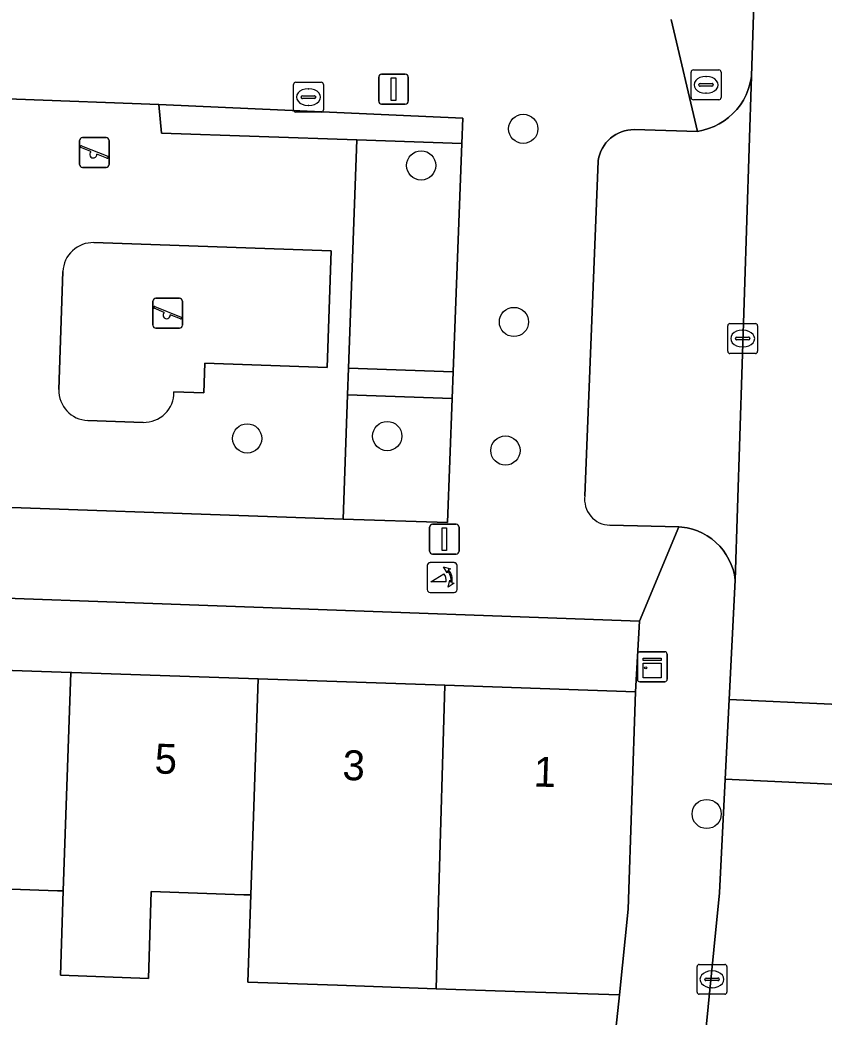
# Model space of a CAD drawing. Extents: x 161354 to 162026, y 386504 to 387460.
# Drawn here: x 161811.77 to 161838.68, y 387261.11 to 387294.46 of the extents above; entities that cross this region are included whole.
import ezdxf

# ---------------------------------------------------------------- set-up
doc = ezdxf.new("R2010")
doc.units = 0
for name, color, linetype in [('IMGEO_Boom', 7, 'Continuous'), ('IMGEO_Brandkraan', 7, 'Continuous'), ('IMGEO_Erf', 7, 'Continuous'), ('IMGEO_Groenvoorziening', 7, 'Continuous'), ('IMGEO_Kast', 7, 'Continuous'), ('IMGEO_Kolk', 7, 'Continuous'), ('IMGEO_Lichtmast', 7, 'Continuous'), ('IMGEO_Muur', 7, 'Continuous'), ('IMGEO_Pand', 7, 'Continuous'), ('IMGEO_Pand_nummerreeks', 7, 'Continuous'), ('IMGEO_Parkeervlak_open', 7, 'Continuous'), ('IMGEO_Poller', 7, 'Continuous'), ('IMGEO_Rijbaan_lokaal_open', 7, 'Continuous'), ('IMGEO_Speelvoorziening', 7, 'Continuous'), ('IMGEO_Terreindeel_zand', 7, 'Continuous'), ('IMGEO_Voetpad_open', 7, 'Continuous')]:
    doc.layers.add(name, color=color, linetype=linetype)

msp = doc.modelspace()

# ---------------------------------------------------------------- linework, layer by layer
at = {"layer": 'IMGEO_Boom'}
for centre in [(161828.615, 387290.815), (161825.198, 387289.59), (161828.304, 387284.356), (161824.062, 387280.538), (161819.375, 387280.462), (161828.017, 387280.056), (161834.754, 387267.9)]:
    msp.add_circle(centre, 0.489, dxfattribs=at)
at = {"layer": 'IMGEO_Brandkraan'}
for p, q in [((161834.233, 387291.862), (161834.233, 387292.714)), ((161834.308, 387292.788), (161835.16, 387292.788)), ((161835.234, 387292.714), (161835.234, 387291.862)), ((161834.535, 387292.331), (161834.933, 387292.331)), ((161834.721, 387292.568), (161834.746, 387292.568)), ((161834.492, 387292.282), (161834.492, 387292.294)), ((161834.93, 387292.245), (161834.532, 387292.245)), ((161834.744, 387292.008), (161834.719, 387292.008)), ((161834.976, 387292.294), (161834.976, 387292.282)), ((161835.16, 387291.788), (161834.308, 387291.788))]:
    msp.add_line(p, q, dxfattribs=at)
for points in [[(161834.233, 387291.862), (161834.233, 387292.714)], [(161834.308, 387292.788), (161835.16, 387292.788)], [(161835.234, 387292.714), (161835.234, 387291.862)], [(161835.16, 387291.788), (161834.308, 387291.788)]]:
    msp.add_lwpolyline(points, dxfattribs=at)
for centre, radius, start, end in [((161834.31, 387292.712), 0.0765, 91.552, 178.448), ((161834.31, 387292.712), 0.0765, 91.552, 178.448), ((161835.158, 387292.712), 0.0765, 1.552, 88.448), ((161835.158, 387292.712), 0.0765, 1.552, 88.448), ((161834.532, 387292.291), 0.0403, 85.8775, 175.7526), ((161834.937, 387292.293), 0.0386, 1.7309, 96.639), ((161834.529, 387292.281), 0.0366, 178.938, 274.7102), ((161834.933, 387292.288), 0.043, 264.8664, 352.4533), ((161834.31, 387291.864), 0.0765, 181.552, 268.448), ((161834.31, 387291.864), 0.0765, 181.552, 268.448), ((161835.158, 387291.864), 0.0765, 271.552, 358.448), ((161835.158, 387291.864), 0.0765, 271.552, 358.448)]:
    msp.add_arc(centre, radius, start, end, dxfattribs=at)
for centre, major_axis, ratio, start_param, end_param in [((161834.72, 387292.288), (-0.387, 0.002), 0.722429, 4.712389, 7.853982), ((161834.745, 387292.288), (-0.39, 0.002), 0.717154, 1.570796, 4.712389)]:
    msp.add_ellipse(centre, major_axis=major_axis, ratio=ratio, start_param=start_param, end_param=end_param, dxfattribs=at)
at = {"layer": 'IMGEO_Erf'}
for points in [[(161807.274, 387272.847), (161813.47, 387272.635), (161813.51, 387272.634), (161819.747, 387272.42), (161825.995, 387272.206), (161832.371, 387271.988), (161832.501, 387274.353), (161793.773, 387275.753)], [(161831.124, 387255.189), (161831.841, 387261.851), (161828.672, 387261.947), (161825.696, 387262.049), (161822.393, 387262.179), (161819.401, 387262.281), (161819.5, 387265.191), (161819.305, 387265.198), (161819.264, 387265.199), (161816.166, 387265.306), (161816.067, 387262.402), (161813.123, 387262.504), (161813.22, 387265.328), (161813.026, 387265.335), (161809.917, 387265.441)]]:
    msp.add_lwpolyline(points, dxfattribs=at)
at = {"layer": 'IMGEO_Groenvoorziening'}
for points in [[(161823.043, 387290.453), (161816.511, 387290.675), (161816.421, 387291.631), (161802.112, 387292.166), (161801.866, 387284.977), (161801.688, 387282.135), (161808.096, 387281.886), (161808.03, 387279.398), (161807.994, 387278.269), (161822.589, 387277.765), (161822.737, 387281.914), (161822.77, 387282.813)], [(161826.596, 387291.172), (161816.421, 387291.631), (161816.511, 387290.675), (161823.043, 387290.453), (161826.563, 387290.32)], [(161826.563, 387290.32), (161823.043, 387290.453), (161822.77, 387282.813), (161826.271, 387282.691)], [(161822.589, 387277.765), (161826.077, 387277.645), (161826.236, 387281.792), (161822.737, 387281.914)]]:
    msp.add_lwpolyline(points, close=True, dxfattribs=at)
for points in [[(161814.244, 387287.009), (161822.189, 387286.735), (161822.054, 387282.838), (161817.957, 387282.98), (161817.923, 387281.981), (161816.923, 387282.015)], [(161813.074, 387282.097), (161813.21, 387286.044)], [(161815.889, 387280.999), (161814.039, 387281.063)]]:
    msp.add_lwpolyline(points, dxfattribs=at)
for centre, radius, start, end in [((161814.209, 387286.01), 0.999, 87.9742, 178.072), ((161814.074, 387282.063), 1.001, 178.0752, 267.9709), ((161815.923, 387281.998), 1, 268.0322, 0.9617)]:
    msp.add_arc(centre, radius, start, end, dxfattribs=at)
at = {"layer": 'IMGEO_Kast'}
for p, q in [((161832.508, 387273.324), (161833.349, 387273.324)), ((161833.349, 387273.324), (161832.508, 387273.324)), ((161832.433, 387272.399), (161832.433, 387273.24)), ((161832.433, 387273.24), (161832.433, 387272.399)), ((161833.433, 387273.249), (161833.433, 387272.408)), ((161833.433, 387272.408), (161833.433, 387273.249)), ((161833.358, 387272.324), (161832.517, 387272.324)), ((161832.517, 387272.324), (161833.358, 387272.324))]:
    msp.add_line(p, q, dxfattribs=at)
for points in [[(161832.628, 387273.114), (161833.228, 387273.114), (161833.228, 387273.029), (161832.628, 387273.029), (161832.628, 387273.114)], [(161832.628, 387272.939), (161833.228, 387272.939), (161833.228, 387272.45), (161832.628, 387272.45), (161832.628, 387272.939)]]:
    msp.add_lwpolyline(points, dxfattribs=at)
msp.add_circle((161832.712, 387272.788), 0.0377, dxfattribs=at)
for centre, start, end in [((161832.511, 387273.246), 92.4484, 184.2845), ((161832.511, 387273.246), 92.4484, 184.2845), ((161833.355, 387273.246), 2.4484, 94.2845), ((161833.355, 387273.246), 2.4484, 94.2845), ((161832.511, 387272.402), 182.4484, 274.2845), ((161832.511, 387272.402), 182.4484, 274.2845), ((161833.355, 387272.402), 272.4484, 4.2845), ((161833.355, 387272.402), 272.4484, 4.2845)]:
    msp.add_arc(centre, 0.0779, start, end, dxfattribs=at)
at = {"layer": 'IMGEO_Kolk'}
for p, q in [((161821, 387292.376), (161821.852, 387292.376)), ((161820.925, 387291.45), (161820.925, 387292.302)), ((161821.413, 387292.156), (161821.438, 387292.156)), ((161821.926, 387292.302), (161821.926, 387291.45)), ((161821.184, 387291.87), (161821.184, 387291.882)), ((161821.622, 387291.833), (161821.224, 387291.833)), ((161821.227, 387291.919), (161821.625, 387291.919)), ((161821.668, 387291.882), (161821.668, 387291.87)), ((161821.852, 387291.376), (161821, 387291.376)), ((161821.436, 387291.596), (161821.411, 387291.596)), ((161835.458, 387283.375), (161835.458, 387284.227)), ((161835.533, 387284.301), (161836.385, 387284.301)), ((161835.946, 387284.081), (161835.971, 387284.081)), ((161836.459, 387284.227), (161836.459, 387283.375)), ((161835.717, 387283.795), (161835.717, 387283.807)), ((161836.155, 387283.758), (161835.757, 387283.758)), ((161835.76, 387283.844), (161836.158, 387283.844)), ((161836.201, 387283.807), (161836.201, 387283.795)), ((161835.969, 387283.521), (161835.944, 387283.521)), ((161836.385, 387283.301), (161835.533, 387283.301)), ((161834.43, 387261.944), (161834.43, 387262.796)), ((161834.505, 387262.87), (161835.357, 387262.87)), ((161834.918, 387262.65), (161834.943, 387262.65)), ((161835.431, 387262.796), (161835.431, 387261.944)), ((161834.689, 387262.364), (161834.689, 387262.376)), ((161835.127, 387262.327), (161834.729, 387262.327)), ((161834.732, 387262.413), (161835.13, 387262.413)), ((161835.173, 387262.376), (161835.173, 387262.364)), ((161834.941, 387262.09), (161834.916, 387262.09)), ((161835.357, 387261.87), (161834.505, 387261.87))]:
    msp.add_line(p, q, dxfattribs=at)
for points in [[(161821, 387292.376), (161821.852, 387292.376)], [(161820.925, 387291.45), (161820.925, 387292.302)], [(161821.926, 387292.302), (161821.926, 387291.45)], [(161821.852, 387291.376), (161821, 387291.376)], [(161835.458, 387283.375), (161835.458, 387284.227)], [(161835.533, 387284.301), (161836.385, 387284.301)], [(161836.459, 387284.227), (161836.459, 387283.375)], [(161836.385, 387283.301), (161835.533, 387283.301)], [(161834.43, 387261.944), (161834.43, 387262.796)], [(161834.505, 387262.87), (161835.357, 387262.87)], [(161835.431, 387262.796), (161835.431, 387261.944)], [(161835.357, 387261.87), (161834.505, 387261.87)]]:
    msp.add_lwpolyline(points, dxfattribs=at)
for centre, radius, start, end in [((161821.002, 387292.3), 0.0765, 91.552, 178.448), ((161821.002, 387292.3), 0.0765, 91.552, 178.448), ((161821.85, 387292.3), 0.0765, 1.552, 88.448), ((161821.85, 387292.3), 0.0765, 1.552, 88.448), ((161821.224, 387291.879), 0.0403, 85.8775, 175.7526), ((161821.221, 387291.869), 0.0366, 178.938, 274.7102), ((161821.625, 387291.876), 0.043, 264.8664, 352.4533), ((161821.629, 387291.881), 0.0386, 1.7309, 96.639), ((161821.002, 387291.452), 0.0765, 181.552, 268.448), ((161821.002, 387291.452), 0.0765, 181.552, 268.448), ((161821.85, 387291.452), 0.0765, 271.552, 358.448), ((161821.85, 387291.452), 0.0765, 271.552, 358.448), ((161835.535, 387284.225), 0.0765, 91.552, 178.448), ((161835.535, 387284.225), 0.0765, 91.552, 178.448), ((161836.383, 387284.225), 0.0765, 1.552, 88.448), ((161836.383, 387284.225), 0.0765, 1.552, 88.448), ((161835.757, 387283.804), 0.0403, 85.8775, 175.7526), ((161835.754, 387283.794), 0.0366, 178.938, 274.7102), ((161836.158, 387283.801), 0.043, 264.8664, 352.4533), ((161836.162, 387283.806), 0.0386, 1.7309, 96.639), ((161835.535, 387283.377), 0.0765, 181.552, 268.448), ((161835.535, 387283.377), 0.0765, 181.552, 268.448), ((161836.383, 387283.377), 0.0765, 271.552, 358.448), ((161836.383, 387283.377), 0.0765, 271.552, 358.448), ((161834.507, 387262.794), 0.0765, 91.552, 178.448), ((161834.507, 387262.794), 0.0765, 91.552, 178.448), ((161835.355, 387262.794), 0.0765, 1.552, 88.448), ((161835.355, 387262.794), 0.0765, 1.552, 88.448), ((161834.729, 387262.373), 0.0403, 85.8775, 175.7526), ((161834.726, 387262.363), 0.0366, 178.938, 274.7102), ((161835.13, 387262.37), 0.043, 264.8664, 352.4533), ((161835.134, 387262.375), 0.0386, 1.7309, 96.639), ((161834.507, 387261.946), 0.0765, 181.552, 268.448), ((161834.507, 387261.946), 0.0765, 181.552, 268.448), ((161835.355, 387261.946), 0.0765, 271.552, 358.448), ((161835.355, 387261.946), 0.0765, 271.552, 358.448)]:
    msp.add_arc(centre, radius, start, end, dxfattribs=at)
for centre, major_axis, ratio, start_param, end_param in [((161821.412, 387291.876), (-0.387, 0.002), 0.722429, 4.712389, 7.853982), ((161821.437, 387291.876), (-0.39, 0.002), 0.717154, 1.570796, 4.712389), ((161835.945, 387283.801), (-0.387, 0.002), 0.722429, 4.712389, 7.853982), ((161835.97, 387283.801), (-0.39, 0.002), 0.717154, 1.570796, 4.712389), ((161834.917, 387262.37), (-0.387, 0.002), 0.722429, 4.712389, 7.853982), ((161834.942, 387262.37), (-0.39, 0.002), 0.717154, 1.570796, 4.712389)]:
    msp.add_ellipse(centre, major_axis=major_axis, ratio=ratio, start_param=start_param, end_param=end_param, dxfattribs=at)
at = {"layer": 'IMGEO_Lichtmast'}
for p, q in [((161823.776, 387291.742), (161823.776, 387292.542)), ((161823.776, 387292.542), (161823.776, 387291.742)), ((161823.876, 387292.642), (161824.666, 387292.642)), ((161824.666, 387292.642), (161823.876, 387292.642)), ((161824.766, 387292.542), (161824.766, 387291.742)), ((161824.766, 387291.742), (161824.766, 387292.542)), ((161824.666, 387291.642), (161823.876, 387291.642)), ((161823.876, 387291.642), (161824.666, 387291.642)), ((161825.48, 387276.693), (161825.48, 387277.493)), ((161825.48, 387277.493), (161825.48, 387276.693)), ((161825.58, 387277.593), (161826.37, 387277.593)), ((161826.37, 387277.593), (161825.58, 387277.593)), ((161826.47, 387277.493), (161826.47, 387276.693)), ((161826.47, 387276.693), (161826.47, 387277.493)), ((161826.37, 387276.593), (161825.58, 387276.593)), ((161825.58, 387276.593), (161826.37, 387276.593))]:
    msp.add_line(p, q, dxfattribs=at)
for points in [[(161824.196, 387292.517), (161824.346, 387292.517), (161824.346, 387291.767), (161824.196, 387291.767), (161824.196, 387292.517)], [(161825.9, 387277.468), (161826.05, 387277.468), (161826.05, 387276.718), (161825.9, 387276.718), (161825.9, 387277.468)]]:
    msp.add_lwpolyline(points, dxfattribs=at)
for centre, start, end in [((161823.876, 387292.542), 90, 180), ((161823.876, 387292.542), 90, 180), ((161824.666, 387292.542), 0, 90), ((161824.666, 387292.542), 360, 90), ((161823.876, 387291.742), 180, 270), ((161823.876, 387291.742), 180, 270), ((161824.666, 387291.742), 270, 0), ((161824.666, 387291.742), 270, 0), ((161825.58, 387277.493), 90, 180), ((161825.58, 387277.493), 90, 180), ((161826.37, 387277.493), 0, 90), ((161826.37, 387277.493), 360, 90), ((161825.58, 387276.693), 180, 270), ((161825.58, 387276.693), 180, 270), ((161826.37, 387276.693), 270, 0), ((161826.37, 387276.693), 270, 0)]:
    msp.add_arc(centre, 0.1, start, end, dxfattribs=at)
at = {"layer": 'IMGEO_Muur'}
msp.add_lwpolyline([(161831.841, 387261.851), (161831.138, 387255.71)], dxfattribs=at)
at = {"layer": 'IMGEO_Pand'}
for points in [[(161813.47, 387272.635), (161807.274, 387272.847), (161807.026, 387265.593), (161806.929, 387262.738), (161809.821, 387262.639), (161809.917, 387265.441), (161813.026, 387265.335), (161813.22, 387265.328)], [(161819.747, 387272.42), (161813.51, 387272.634), (161813.47, 387272.635), (161813.22, 387265.328), (161813.123, 387262.504), (161816.067, 387262.402), (161816.166, 387265.306), (161819.264, 387265.199), (161819.305, 387265.198), (161819.5, 387265.191)], [(161825.995, 387272.206), (161819.747, 387272.42), (161819.5, 387265.191), (161819.401, 387262.281), (161822.393, 387262.179), (161825.696, 387262.049), (161825.782, 387264.981)], [(161832.371, 387271.988), (161825.995, 387272.206), (161825.782, 387264.981), (161825.696, 387262.049), (161828.672, 387261.947), (161831.841, 387261.851), (161832.122, 387264.721)]]:
    msp.add_lwpolyline(points, close=True, dxfattribs=at)
at = {"layer": 'IMGEO_Parkeervlak_open'}
for points in [[(161836.255, 387292.577), (161836.244, 387292.5), (161836.203, 387292.312), (161836.146, 387292.128), (161836.073, 387291.95), (161835.984, 387291.779), (161835.881, 387291.617), (161835.763, 387291.465), (161835.632, 387291.324), (161835.489, 387291.195), (161835.335, 387291.079), (161835.171, 387290.978), (161834.999, 387290.892), (161834.82, 387290.821), (161834.636, 387290.767), (161834.447, 387290.729), (161832.327, 387290.789), (161832.219, 387290.785), (161832.112, 387290.771), (161832.007, 387290.748), (161831.905, 387290.716), (161831.805, 387290.674), (161831.71, 387290.624), (161831.619, 387290.566), (161831.534, 387290.499), (161831.456, 387290.426), (161831.384, 387290.345), (161831.32, 387290.259), (161831.264, 387290.167), (161831.216, 387290.07), (161831.177, 387289.97), (161831.147, 387289.866), (161831.127, 387289.761), (161831.123, 387289.735), (161830.677, 387278.542)], [(161831.513, 387277.562), (161833.822, 387277.507), (161833.923, 387277.498), (161834.102, 387277.47), (161834.278, 387277.426), (161834.449, 387277.367), (161834.614, 387277.292), (161834.772, 387277.203), (161834.921, 387277.101), (161835.061, 387276.985), (161835.189, 387276.858), (161835.306, 387276.719), (161835.41, 387276.57), (161835.5, 387276.413), (161835.576, 387276.249), (161835.636, 387276.078), (161835.682, 387275.903), (161835.711, 387275.724), (161836.255, 387292.577)]]:
    msp.add_lwpolyline(points, dxfattribs=at)
msp.add_arc((161831.527, 387278.42), 0.859, 171.8623, 269.0701, dxfattribs=at)
at = {"layer": 'IMGEO_Poller'}
for p, q in [((161825.402, 387276.211), (161825.402, 387275.404)), ((161825.402, 387276.211), (161825.402, 387275.404)), ((161826.304, 387276.306), (161825.496, 387276.306)), ((161826.304, 387276.306), (161825.496, 387276.306)), ((161826.398, 387275.404), (161826.398, 387276.211)), ((161826.398, 387275.404), (161826.398, 387276.211)), ((161825.496, 387275.309), (161826.304, 387275.309)), ((161825.496, 387275.309), (161826.304, 387275.309))]:
    msp.add_line(p, q, dxfattribs=at)
for points in [[(161826.081, 387276.035), (161826.069, 387275.962), (161825.944, 387276.167)], [(161825.944, 387276.167), (161826.175, 387276.101), (161826.104, 387276.069)], [(161826.037, 387275.662), (161825.524, 387275.662), (161825.954, 387275.937)], [(161826.097, 387275.49), (161826.163, 387275.721), (161826.193, 387275.653)], [(161826.229, 387275.626), (161826.301, 387275.615), (161826.097, 387275.49)]]:
    msp.add_lwpolyline(points, dxfattribs=at)
for centre, radius, start, end in [((161825.496, 387276.211), 0.0946, 90, 180), ((161825.496, 387276.211), 0.0946, 90, 180), ((161825.723, 387275.722), 0.476, 351.7527, 41.1691), ((161825.723, 387275.722), 0.516, 349.3569, 42.2912), ((161826.304, 387276.211), 0.0946, 0, 90), ((161826.304, 387276.211), 0.0946, 0, 90), ((161825.709, 387275.712), 0.332, 351.3247, 42.4854), ((161825.496, 387275.404), 0.0946, 180, 270), ((161825.496, 387275.404), 0.0946, 180, 270), ((161826.304, 387275.404), 0.0946, 270, 0), ((161826.304, 387275.404), 0.0946, 270, 0)]:
    msp.add_arc(centre, radius, start, end, dxfattribs=at)
at = {"layer": 'IMGEO_Rijbaan_lokaal_open'}
for points in [[(161837.078, 387314.779), (161836.933, 387311.047), (161836.455, 387298.778), (161836.255, 387292.577), (161835.711, 387275.724), (161835.509, 387271.729), (161842.356, 387271.413), (161843.512, 387299.344), (161843.531, 387299.836), (161843.796, 387306.63), (161843.916, 387309.655), (161844.391, 387321.729), (161844.462, 387323.51), (161845.426, 387348.037), (161838.384, 387348.311), (161837.262, 387319.492), (161837.11, 387315.605)], [(161842.246, 387268.745), (161842.356, 387271.413), (161835.509, 387271.729), (161835.374, 387269.061)]]:
    msp.add_lwpolyline(points, close=True, dxfattribs=at)
msp.add_lwpolyline([(161841.037, 387254.414), (161842.09, 387264.973), (161842.246, 387268.745), (161835.374, 387269.061), (161835.182, 387265.26), (161834.235, 387255.729)], dxfattribs=at)
at = {"layer": 'IMGEO_Speelvoorziening'}
for p, q in [((161813.762, 387289.624), (161813.762, 387290.424)), ((161813.762, 387290.424), (161813.762, 387289.624)), ((161813.862, 387290.524), (161814.652, 387290.524)), ((161814.652, 387290.524), (161813.862, 387290.524)), ((161814.752, 387290.424), (161814.752, 387289.624)), ((161814.752, 387289.624), (161814.752, 387290.424)), ((161814.145, 387290.052), (161813.806, 387290.189)), ((161813.831, 387290.249), (161814.707, 387289.896)), ((161814.683, 387289.836), (161814.343, 387289.973)), ((161814.652, 387289.524), (161813.862, 387289.524)), ((161813.862, 387289.524), (161814.652, 387289.524)), ((161816.219, 387284.247), (161816.219, 387285.047)), ((161816.219, 387285.047), (161816.219, 387284.247)), ((161816.319, 387285.147), (161817.109, 387285.147)), ((161817.109, 387285.147), (161816.319, 387285.147)), ((161817.209, 387285.047), (161817.209, 387284.247)), ((161817.209, 387284.247), (161817.209, 387285.047)), ((161816.602, 387284.675), (161816.263, 387284.812)), ((161816.288, 387284.872), (161817.164, 387284.519)), ((161817.14, 387284.459), (161816.8, 387284.596)), ((161817.109, 387284.147), (161816.319, 387284.147)), ((161816.319, 387284.147), (161817.109, 387284.147))]:
    msp.add_line(p, q, dxfattribs=at)
for centre, radius, start, end in [((161813.862, 387290.424), 0.1, 90, 180), ((161813.862, 387290.424), 0.1, 90, 180), ((161814.652, 387290.424), 0.1, 0, 90), ((161814.652, 387290.424), 0.1, 360, 90), ((161813.819, 387290.219), 0.0327, 68.078, 248.078), ((161814.224, 387289.962), 0.12, 130.9928, 5.1632), ((161814.695, 387289.866), 0.0327, 248.078, 68.078), ((161813.862, 387289.624), 0.1, 180, 270), ((161813.862, 387289.624), 0.1, 180, 270), ((161814.652, 387289.624), 0.1, 270, 0), ((161814.652, 387289.624), 0.1, 270, 0), ((161816.319, 387285.047), 0.1, 90, 180), ((161816.319, 387285.047), 0.1, 90, 180), ((161817.109, 387285.047), 0.1, 0, 90), ((161817.109, 387285.047), 0.1, 360, 90), ((161816.276, 387284.842), 0.0327, 68.078, 248.078), ((161816.681, 387284.585), 0.12, 130.9928, 5.1632), ((161817.152, 387284.489), 0.0327, 248.078, 68.078), ((161816.319, 387284.247), 0.1, 180, 270), ((161816.319, 387284.247), 0.1, 180, 270), ((161817.109, 387284.247), 0.1, 270, 0), ((161817.109, 387284.247), 0.1, 270, 0)]:
    msp.add_arc(centre, radius, start, end, dxfattribs=at)
at = {"layer": 'IMGEO_Terreindeel_zand'}
for points in [[(161816.923, 387282.015), (161817.923, 387281.981), (161817.957, 387282.98), (161822.054, 387282.838), (161822.189, 387286.735), (161814.244, 387287.009)], [(161813.21, 387286.044), (161813.074, 387282.097)], [(161814.039, 387281.063), (161815.889, 387280.999)]]:
    msp.add_lwpolyline(points, dxfattribs=at)
for centre, radius, start, end in [((161814.209, 387286.01), 0.999, 87.9742, 178.072), ((161814.074, 387282.063), 1.001, 178.0752, 267.9709), ((161815.923, 387281.998), 1, 268.0322, 0.9617)]:
    msp.add_arc(centre, radius, start, end, dxfattribs=at)
at = {"layer": 'IMGEO_Voetpad_open'}
for points in [[(161833.561, 387294.475), (161834.447, 387290.729), (161834.636, 387290.767), (161834.82, 387290.821), (161834.999, 387290.892), (161835.171, 387290.978), (161835.335, 387291.079), (161835.489, 387291.195), (161835.632, 387291.324), (161835.763, 387291.465), (161835.881, 387291.617), (161835.984, 387291.779), (161836.073, 387291.95), (161836.146, 387292.128), (161836.203, 387292.312), (161836.244, 387292.5), (161836.255, 387292.577), (161836.455, 387298.778)], [(161830.677, 387278.542), (161831.123, 387289.735), (161831.127, 387289.761), (161831.147, 387289.866), (161831.177, 387289.97), (161831.216, 387290.07), (161831.264, 387290.167), (161831.32, 387290.259), (161831.384, 387290.345), (161831.456, 387290.426), (161831.534, 387290.499), (161831.619, 387290.566), (161831.71, 387290.624), (161831.805, 387290.674), (161831.905, 387290.716), (161832.007, 387290.748), (161832.112, 387290.771), (161832.219, 387290.785), (161832.327, 387290.789), (161834.447, 387290.729), (161833.561, 387294.475)], [(161782.694, 387286.315), (161792.619, 387286.037), (161792.611, 387285.763), (161792.481, 387281.119), (161792.286, 387275.807), (161793.773, 387275.753), (161832.501, 387274.353), (161833.822, 387277.507), (161831.513, 387277.562)], [(161834.235, 387255.729), (161835.182, 387265.26), (161835.374, 387269.061), (161835.509, 387271.729), (161835.711, 387275.724), (161835.682, 387275.903), (161835.636, 387276.078), (161835.576, 387276.249), (161835.5, 387276.413), (161835.41, 387276.57), (161835.306, 387276.719), (161835.189, 387276.858), (161835.061, 387276.985), (161834.921, 387277.101), (161834.772, 387277.203), (161834.614, 387277.292), (161834.449, 387277.367), (161834.278, 387277.426), (161834.102, 387277.47), (161833.923, 387277.498), (161833.822, 387277.507), (161832.501, 387274.353), (161832.371, 387271.988), (161832.122, 387264.721), (161831.841, 387261.851), (161831.124, 387255.189)]]:
    msp.add_lwpolyline(points, dxfattribs=at)
for points in [[(161816.421, 387291.631), (161826.596, 387291.172), (161826.563, 387290.32), (161826.271, 387282.691), (161826.236, 387281.792), (161826.077, 387277.645), (161822.589, 387277.765), (161807.994, 387278.269), (161795.48, 387278.7), (161795.608, 387282.098), (161795.72, 387285.085), (161795.888, 387292.409), (161802.112, 387292.166)], [(161826.236, 387281.792), (161826.271, 387282.691), (161822.77, 387282.813), (161822.737, 387281.914)]]:
    msp.add_lwpolyline(points, close=True, dxfattribs=at)
msp.add_arc((161831.527, 387278.42), 0.859, 171.8623, 269.0701, dxfattribs=at)

# ---------------------------------------------------------------- texts
at = {"layer": 'IMGEO_Pand_nummerreeks'}
for s, p in [('5', (161816.267, 387269.258)), ('3', (161822.554, 387269.042)), ('1', (161828.954, 387268.823))]:
    msp.add_text(s, height=1, rotation=358.0405, dxfattribs=at).set_placement(p)

doc.saveas('drawing.dxf')
